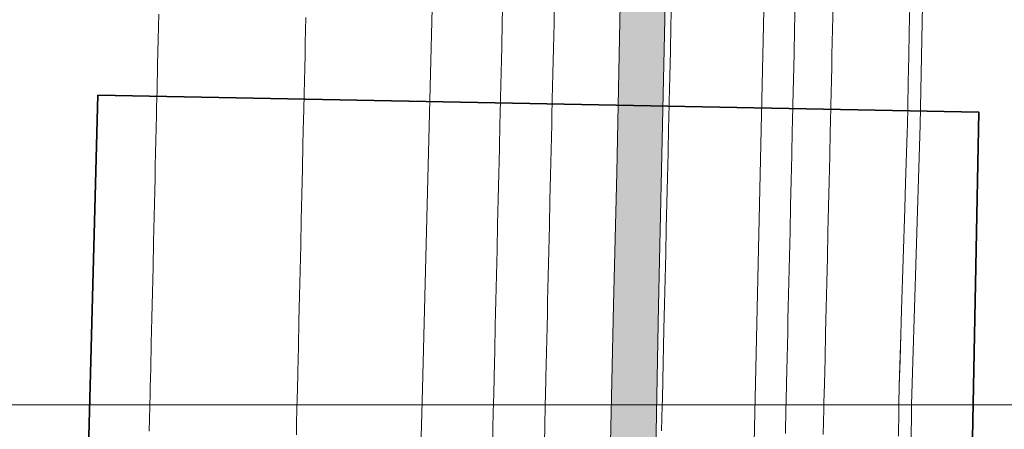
# Model space of a CAD drawing. Header units: metres. Extents: x 250001 to 257773, y 598992 to 609118.
# Tile 494 of 656: x 253818 to 253896, y 604663 to 604695. Entities that reach past the tile are written whole.
import ezdxf
from ezdxf.lldxf.tags import DXFTag

# ---------------------------------------------------------------- set-up
doc = ezdxf.new("R2010")
doc.units = ezdxf.units.M
for name, color, linetype, lineweight in [('B-WE-GR-GRAS-GV', 252, 'Continuous', 13), ('B-WE-GW-TALUD_KRUIN-G', 252, 'Continuous', 18), ('B-WE-KG-GRENS_PERCEEL-G', 150, 'KG-PERCEEL', 18), ('B-WE-OG-WATER-GV', 252, 'Continuous', 18), ('B-WE-OG-WATER_SLOOT-GV', 252, 'Continuous', 18), ('B-WE-VH-VERHARDING_GESLOTEN-GV', 252, 'Continuous', 18), ('N-WE-VH-VERHARDING_ASFALT-A', 252, 'Continuous', 18), ('X-XX-AL-REFERENTIE-G', 7, 'Continuous', 18), ('X-XX-AL-TEKENBLAD_DEELKADER-G', 7, 'Continuous', 15)]:
    doc.layers.add(name, color=color, linetype=linetype, lineweight=lineweight)
doc.layers.add('N-WE-KG-GRENS INMETING-G', color=240, linetype='FENCELINE1', lineweight=35, plot=False)
doc.styles.get("Standard").update_dxf_attribs({"font": 'NLCS-ISO.ttf'})
doc.linetypes.add('FENCELINE1', pattern='A,6.35,-2.54,[133,ltypeshp.shx,S=2.54,R=0,X=-2.54,Y=0],-2.54,25.4', length=36.83)
tags = doc.linetypes.add('KG-PERCEEL', pattern='A,5.5,-2,["P",Standard,S=1.8,R=0,X=-0.5,Y=-0.9],-2,5.5,-2,[5,NLCS.SHX,S=0.75,R=0,X=0,Y=0],-2', length=19).pattern_tags.tags
tags[6] = DXFTag(74, 10)

# ---------------------------------------------------------------- blocks, each defined once
blk = doc.blocks.new('BS2021-132-Xref-KAD-20210617')
at = {"layer": 'B-WE-KG-GRENS_PERCEEL-G', "flags": 128}
for points in [[(253880.357, 604845.815), (253865.184, 604168.152), (253841.404, 604155.428)], [(253837.061, 604153.104), (253837.14, 604159.91), (253837.47, 604175.98), (253840.21, 604271.44), (253841.37, 604319.24), (253842.61, 604368.89), (253844.36, 604421.76), (253845.81, 604476.66), (253846.42, 604500), (253847.04, 604519.96), (253847.12, 604532.57), (253847.23, 604558.2), (253848.39, 604609.04), (253849.97, 604665.21), (253851.13, 604710.81), (253851.71, 604738.72), (253852.7, 604779.03), (253852.94, 604816.25), (253852.987, 604818.495)]]:
    blk.add_lwpolyline(points, dxfattribs=at)
blk = doc.blocks.new('BS2021-132-Xref-BGT-GRIJS-20210617-aangepast')
at = {"layer": 'B-WE-GR-GRAS-GV', "flags": 128}
for points in [[(253869.227, 604697.81), (253868.918, 604683.514), (253868.668, 604672.754), (253868.397, 604658.489)], [(253868.918, 604662.896), (253868.964, 604664.895), (253868.975, 604665.397), (253869.01, 604666.895), (253869.102, 604670.893), (253869.125, 604671.917), (253869.147, 604672.893), (253869.193, 604674.892), (253869.239, 604676.892), (253869.285, 604678.891), (253869.331, 604680.891), (253869.354, 604681.914), (253869.377, 604682.89), (253869.423, 604684.89), (253869.469, 604686.889), (253869.483, 604687.527), (253869.515, 604688.889), (253869.56, 604690.888), (253869.584, 604691.911), (253869.606, 604692.888), (253869.652, 604694.887), (253869.698, 604696.887)], [(253869.698, 604696.887), (253869.652, 604694.887), (253869.606, 604692.888), (253869.584, 604691.911), (253869.56, 604690.888), (253869.515, 604688.889), (253869.483, 604687.527), (253869.469, 604686.889), (253869.423, 604684.89), (253869.377, 604682.89), (253869.354, 604681.914), (253869.331, 604680.891), (253869.285, 604678.891), (253869.239, 604676.892), (253869.193, 604674.892), (253869.147, 604672.893), (253869.125, 604671.917), (253869.102, 604670.893), (253869.01, 604666.895), (253868.975, 604665.397), (253868.964, 604664.895), (253868.918, 604662.896)], [(253878.702, 604662.671), (253878.748, 604664.67), (253878.759, 604665.172), (253878.794, 604666.669), (253878.84, 604668.669), (253878.886, 604670.668), (253878.909, 604671.692), (253878.932, 604672.668), (253878.978, 604674.667), (253879.024, 604676.667), (253879.07, 604678.666), (253879.116, 604680.666), (253879.139, 604681.689), (253879.162, 604682.665), (253879.208, 604684.665), (253879.254, 604686.664), (253879.268, 604687.302), (253879.3, 604688.664), (253879.346, 604690.663), (253879.369, 604691.686), (253879.392, 604692.663), (253879.438, 604694.662), (253879.484, 604696.662)], [(253879.484, 604696.662), (253879.438, 604694.662), (253879.392, 604692.663), (253879.369, 604691.686), (253879.346, 604690.663), (253879.3, 604688.664), (253879.268, 604687.302), (253879.254, 604686.664), (253879.208, 604684.665), (253879.162, 604682.665), (253879.139, 604681.689), (253879.116, 604680.666), (253879.07, 604678.666), (253879.024, 604676.667), (253878.978, 604674.667), (253878.932, 604672.668), (253878.909, 604671.692), (253878.886, 604670.668), (253878.84, 604668.669), (253878.794, 604666.669), (253878.759, 604665.172), (253878.748, 604664.67), (253878.702, 604662.671)], [(253881.701, 604662.602), (253881.747, 604664.601), (253881.758, 604665.103), (253881.793, 604666.6), (253881.839, 604668.6), (253881.885, 604670.599), (253881.908, 604671.623), (253881.931, 604672.599), (253881.977, 604674.598), (253882.023, 604676.598), (253882.069, 604678.597), (253882.115, 604680.597), (253882.138, 604681.62), (253882.161, 604682.596), (253882.207, 604684.596), (253882.253, 604686.595), (253882.267, 604687.233), (253882.299, 604688.595), (253882.345, 604690.594), (253882.368, 604691.617), (253882.391, 604692.594), (253882.437, 604694.593), (253882.483, 604696.593)], [(253840.779, 604695.551), (253840.734, 604693.552), (253840.711, 604692.575), (253840.688, 604691.552), (253840.642, 604689.553), (253840.611, 604688.191), (253840.597, 604687.553), (253840.551, 604685.554), (253840.505, 604683.554), (253840.483, 604682.578), (253840.459, 604681.555), (253840.414, 604679.555), (253840.368, 604677.556), (253840.322, 604675.556), (253840.277, 604673.557), (253840.254, 604672.581), (253840.231, 604671.557), (253840.185, 604669.558), (253840.14, 604667.559), (253840.105, 604666.061), (253840.094, 604665.559), (253840.048, 604663.56), (253840.026, 604662.584)], [(253855.554, 604662.227), (253855.576, 604663.202), (253855.622, 604665.202), (253855.634, 604665.704), (253855.668, 604667.201), (253855.714, 604669.201), (253855.76, 604671.2), (253855.783, 604672.224), (253855.806, 604673.2), (253855.852, 604675.199), (253855.897, 604677.199), (253855.943, 604679.198), (253855.989, 604681.198), (253856.013, 604682.221), (253856.035, 604683.197), (253856.081, 604685.197), (253856.127, 604687.196), (253856.142, 604687.834), (253856.173, 604689.196), (253856.219, 604691.195), (253856.242, 604692.218), (253856.265, 604693.195), (253856.31, 604695.194), (253856.356, 604697.193)], [(253882.483, 604696.593), (253882.437, 604694.593), (253882.391, 604692.594), (253882.368, 604691.617), (253882.345, 604690.594), (253882.299, 604688.595), (253882.267, 604687.233), (253882.253, 604686.595), (253882.207, 604684.596), (253882.161, 604682.596), (253882.138, 604681.62), (253882.115, 604680.597), (253882.069, 604678.597), (253882.023, 604676.598), (253881.977, 604674.598), (253881.931, 604672.599), (253881.908, 604671.623), (253881.885, 604670.599), (253881.839, 604668.6), (253881.793, 604666.6), (253881.758, 604665.103), (253881.747, 604664.601), (253881.701, 604662.602)], [(253887.649, 604662.465), (253887.665, 604664.465), (253887.669, 604664.967), (253887.715, 604666.464), (253887.777, 604668.463), (253887.839, 604670.462), (253887.871, 604671.486), (253887.901, 604672.462), (253888.149, 604680.458), (253888.181, 604681.481), (253888.211, 604682.457), (253888.335, 604686.455), (253888.355, 604687.093), (253888.381, 604688.455), (253888.42, 604690.454), (253888.44, 604691.478), (253888.459, 604692.454), (253888.498, 604694.454), (253888.537, 604696.453)], [(253859.648, 604662.132), (253859.67, 604663.108), (253859.716, 604665.108), (253859.728, 604665.61), (253859.762, 604667.107), (253859.808, 604669.107), (253859.854, 604671.106), (253859.877, 604672.13), (253859.9, 604673.106), (253859.946, 604675.105), (253859.992, 604677.105), (253860.038, 604679.104), (253860.083, 604681.104), (253860.107, 604682.127), (253860.129, 604683.103), (253860.175, 604685.102), (253860.221, 604687.102), (253860.236, 604687.74), (253860.267, 604689.101), (253860.313, 604691.101), (253860.336, 604692.124), (253860.359, 604693.1), (253860.405, 604695.1), (253860.451, 604697.099)], [(253856.356, 604697.193), (253856.31, 604695.194), (253856.265, 604693.195), (253856.242, 604692.218), (253856.219, 604691.195), (253856.173, 604689.196), (253856.142, 604687.834), (253856.127, 604687.196), (253856.081, 604685.197), (253856.035, 604683.197), (253856.013, 604682.221), (253855.989, 604681.198), (253855.943, 604679.198), (253855.897, 604677.199), (253855.852, 604675.199), (253855.806, 604673.2), (253855.783, 604672.224), (253855.76, 604671.2), (253855.714, 604669.201), (253855.668, 604667.201), (253855.634, 604665.704), (253855.622, 604665.202), (253855.576, 604663.202), (253855.554, 604662.227)], [(253860.451, 604697.099), (253860.405, 604695.1), (253860.359, 604693.1), (253860.336, 604692.124), (253860.313, 604691.101), (253860.267, 604689.101), (253860.236, 604687.74), (253860.221, 604687.102), (253860.175, 604685.102), (253860.129, 604683.103), (253860.107, 604682.127), (253860.083, 604681.104), (253860.038, 604679.104), (253859.992, 604677.105), (253859.946, 604675.105), (253859.9, 604673.106), (253859.877, 604672.13), (253859.854, 604671.106), (253859.808, 604669.107), (253859.762, 604667.107), (253859.728, 604665.61), (253859.716, 604665.108), (253859.67, 604663.108), (253859.648, 604662.132)], [(253864.805, 604658.339), (253865.121, 604672.836), (253865.37, 604683.298), (253865.668, 604697.922)]]:
    blk.add_lwpolyline(points, dxfattribs=at)
at = {"layer": 'B-WE-GW-TALUD_KRUIN-G', "flags": 128}
for points in [[(253878.702, 604662.671), (253878.748, 604664.67), (253878.759, 604665.172), (253878.794, 604666.669), (253878.84, 604668.669), (253878.886, 604670.668), (253878.909, 604671.692), (253878.932, 604672.668), (253878.978, 604674.667), (253879.024, 604676.667), (253879.07, 604678.666), (253879.116, 604680.666), (253879.139, 604681.689), (253879.162, 604682.665), (253879.208, 604684.665), (253879.254, 604686.664), (253879.268, 604687.302), (253879.3, 604688.664), (253879.346, 604690.663), (253879.369, 604691.686), (253879.392, 604692.663), (253879.438, 604694.662), (253879.484, 604696.662)], [(253881.701, 604662.602), (253881.747, 604664.601), (253881.758, 604665.103), (253881.793, 604666.6), (253881.839, 604668.6), (253881.885, 604670.599), (253881.908, 604671.623), (253881.931, 604672.599), (253881.977, 604674.598), (253882.023, 604676.598), (253882.069, 604678.597), (253882.115, 604680.597), (253882.138, 604681.62), (253882.161, 604682.596), (253882.207, 604684.596), (253882.253, 604686.595), (253882.267, 604687.233), (253882.299, 604688.595), (253882.345, 604690.594), (253882.368, 604691.617), (253882.391, 604692.594), (253882.437, 604694.593), (253882.483, 604696.593)], [(253879.484, 604696.662), (253879.438, 604694.662), (253879.392, 604692.663), (253879.369, 604691.686), (253879.346, 604690.663), (253879.3, 604688.664), (253879.268, 604687.302), (253879.254, 604686.664), (253879.208, 604684.665), (253879.162, 604682.665), (253879.139, 604681.689), (253879.116, 604680.666), (253879.07, 604678.666), (253879.024, 604676.667), (253878.978, 604674.667), (253878.932, 604672.668), (253878.909, 604671.692), (253878.886, 604670.668), (253878.84, 604668.669), (253878.794, 604666.669), (253878.759, 604665.172), (253878.748, 604664.67), (253878.702, 604662.671)]]:
    blk.add_lwpolyline(points, dxfattribs=at)
at = {"layer": 'B-WE-OG-WATER-GV', "flags": 128}
blk.add_lwpolyline([(253828.391, 604662.851), (253828.414, 604663.827), (253828.459, 604665.827), (253828.471, 604666.329), (253828.505, 604667.826), (253828.551, 604669.826), (253828.596, 604671.825), (253828.62, 604672.849), (253828.642, 604673.825), (253828.688, 604675.824), (253828.733, 604677.823), (253828.779, 604679.823), (253828.825, 604681.822), (253828.848, 604682.846), (253828.871, 604683.822), (253828.916, 604685.821), (253828.962, 604687.821), (253828.977, 604688.459), (253829.008, 604689.82), (253829.053, 604691.82), (253829.077, 604692.843), (253829.099, 604693.819), (253829.145, 604695.819)], dxfattribs=at)
at = {"layer": 'B-WE-OG-WATER_SLOOT-GV', "flags": 128}
for points in [[(253829.145, 604695.819), (253829.099, 604693.819), (253829.077, 604692.843), (253829.053, 604691.82), (253829.008, 604689.82), (253828.977, 604688.459), (253828.962, 604687.821), (253828.916, 604685.821), (253828.871, 604683.822), (253828.848, 604682.846), (253828.825, 604681.822), (253828.779, 604679.823), (253828.733, 604677.823), (253828.688, 604675.824), (253828.642, 604673.825), (253828.62, 604672.849), (253828.596, 604671.825), (253828.551, 604669.826), (253828.505, 604667.826), (253828.471, 604666.329), (253828.459, 604665.827), (253828.414, 604663.827), (253828.391, 604662.851)], [(253840.026, 604662.584), (253840.048, 604663.56), (253840.094, 604665.559), (253840.105, 604666.061), (253840.14, 604667.559), (253840.185, 604669.558), (253840.231, 604671.557), (253840.254, 604672.581), (253840.277, 604673.557), (253840.322, 604675.556), (253840.368, 604677.556), (253840.414, 604679.555), (253840.459, 604681.555), (253840.483, 604682.578), (253840.505, 604683.554), (253840.551, 604685.554), (253840.597, 604687.553), (253840.611, 604688.191), (253840.642, 604689.553), (253840.688, 604691.552), (253840.711, 604692.575), (253840.734, 604693.552), (253840.779, 604695.551)]]:
    blk.add_lwpolyline(points, dxfattribs=at)
at = {"layer": 'B-WE-VH-VERHARDING_GESLOTEN-GV', "flags": 128}
for points in [[(253889.751, 604707.36), (253889.354, 604687.068), (253888.669, 604664.948), (253888.487, 604641.949), (253887.974, 604620.402), (253887.426, 604595.635), (253886.669, 604574.096), (253885.693, 604550.348), (253884.98, 604533.473), (253883.512, 604471.907)], [(253865.668, 604697.922), (253865.37, 604683.298), (253865.121, 604672.836), (253864.805, 604658.339)], [(253868.397, 604658.489), (253868.668, 604672.754), (253868.918, 604683.514), (253869.227, 604697.81)], [(253888.537, 604696.453), (253888.498, 604694.454), (253888.459, 604692.454), (253888.44, 604691.478), (253888.42, 604690.454), (253888.381, 604688.455), (253888.355, 604687.093), (253888.335, 604686.455), (253888.211, 604682.457), (253888.181, 604681.481), (253888.149, 604680.458), (253887.901, 604672.462), (253887.871, 604671.486), (253887.839, 604670.462), (253887.715, 604666.464), (253887.669, 604664.967), (253887.665, 604664.465), (253887.649, 604662.465)], [(253883.512, 604471.907), (253884.98, 604533.473), (253885.693, 604550.348), (253886.669, 604574.096), (253887.426, 604595.635), (253887.974, 604620.402), (253888.487, 604641.949), (253888.669, 604664.948), (253889.354, 604687.068), (253889.751, 604707.36)]]:
    blk.add_lwpolyline(points, dxfattribs=at)
blk = doc.blocks.new('BS2021-132-Xref-toegangsweg gearceerd-aangepast')
at = {"layer": 'N-WE-VH-VERHARDING_ASFALT-A'}
h = blk.add_hatch(color=256, dxfattribs=at)
h.dxf.hatch_style = 1
h.paths.add_polyline_path([(253871.153, 604797.246), (253871.177, 604797.622), (253871.36, 604799.856), (253871.644, 604802.283), (253872.008, 604805.432), (253872.907, 604812.062), (253873.793, 604818.693), (253874.339, 604822.575), (253875.692, 604833.149), (253876.589, 604840.405), (253877.477, 604847.601), (253878.559, 604857.391), (253878.698, 604859.44), (253879.093, 604864.801), (253879.577, 604872.346), (253879.816, 604878.052), (253880.334, 604883.258), (253880.813, 604886.207), (253881.461, 604889.634), (253881.895, 604891.726), (253882.015, 604892.304), (253882.184, 604892.986), (253882.383, 604893.306), (253882.695, 604893.508), (253883.074, 604893.554), (253883.413, 604893.471), (253883.502, 604893.076), (253885.213, 604893.037), (253886.745, 604893.016), (253886.855, 604898.072), (253886.895, 604902.801), (253883.74, 604903.11), (253879.87, 604903.41), (253879.708, 604901.3), (253879.384, 604897.809), (253878.814, 604894.43), (253878.455, 604892.397), (253877.704, 604889.011), (253877.249, 604886.874), (253876.745, 604883.509), (253876.413, 604878.379), (253876.078, 604872.605), (253875.593, 604864.977), (253875.236, 604859.95), (253875.087, 604857.861), (253873.969, 604847.762), (253873.108, 604840.826), (253872.256, 604833.7), (253870.783, 604822.782), (253870.676, 604822.527), (253870.476, 604822.191), (253870.243, 604821.953), (253870.023, 604821.771), (253869.921, 604822.147), (253869.78, 604822.729), (253869.527, 604823.87), (253869.041, 604826.157), (253868.463, 604828.741), (253867.941, 604830.825), (253867.08, 604834.468), (253865.727, 604840.415), (253864.07, 604847.646), (253863.554, 604849.918), (253862.64, 604853.948), (253861.053, 604860.94), (253858.834, 604870.483), (253858.552, 604871.824), (253857.001, 604871.374), (253855.481, 604870.834), (253856.023, 604868.601), (253856.371, 604867.169), (253857.739, 604861.514), (253859.47, 604854.046), (253860.982, 604847.584), (253862.865, 604839.343), (253864.917, 604830.323), (253865.381, 604828.232), (253865.736, 604826.696), (253866.56, 604822.979), (253866.649, 604822.58), (253866.878, 604821.676), (253867.591, 604818.549), (253868.296, 604815.462), (253868.688, 604813.524), (253868.931, 604812.313), (253869.023, 604811.102), (253868.945, 604809.65), (253868.748, 604807.408), (253868.351, 604804.498), (253867.996, 604801.862), (253867.691, 604799.389), (253867.567, 604797.752), (253867.501, 604796.717), (253867.435, 604794.29), (253867.464, 604790.394), (253867.511, 604784.182), (253867.419, 604772.911), (253867.132, 604759.836), (253866.851, 604747.838), (253866.534, 604734.54), (253866.268, 604723.123), (253865.936, 604708.735), (253865.668, 604697.922), (253865.37, 604683.298), (253865.121, 604672.836), (253864.805, 604658.339), (253864.6, 604648.168), (253864.609, 604647.25), (253864.368, 604643.917), (253864.071, 604641.683), (253863.652, 604640.196), (253862.499, 604638.625), (253860.959, 604637.089), (253859.258, 604635.512), (253857.564, 604633.669), (253856.219, 604631.681), (253855.104, 604629.543), (253854.274, 604627.306), (253853.452, 604624.804), (253850.468, 604624.86), (253850.224, 604624.865), (253850.139, 604624.724), (253850.139, 604624.392), (253850.138, 604623.338), (253850.004, 604618.177), (253849.809, 604613.664), (253849.769, 604611.902), (253849.756, 604611.304), (253849.723, 604610.482), (253849.68, 604608.584), (253849.542, 604602.696), (253849.42, 604598.31), (253849.392, 604596.312), (253849.249, 604591.438), (253849.1, 604586.463), (253849.011, 604583.748), (253848.99, 604582.204), (253848.986, 604581.949), (253849.029, 604579.893), (253849.005, 604579.425), (253849.143, 604579.288), (253849.704, 604579.303), (253850.19, 604579.3), (253850.576, 604578.46), (253851.049, 604577.398), (253851.941, 604575.658), (253853.402, 604573.215), (253858.513, 604564.623), (253861.174, 604560.056), (253861.872, 604558.701), (253862.227, 604557.647), (253862.391, 604556.438), (253862.432, 604554.144), (253862.389, 604551.362), (253862.287, 604548.032), (253862.218, 604544.654), (253861.931, 604533.485), (253861.669, 604522.978), (253861.401, 604509.725), (253861.161, 604498.085), (253860.833, 604482.89), (253860.577, 604472.431), (253864.034, 604472.352), (253864.307, 604482.955), (253864.642, 604498.01), (253864.891, 604509.712), (253865.182, 604522.878), (253865.429, 604533.351), (253865.708, 604544.417), (253865.827, 604548.01), (253865.922, 604551.268), (253865.973, 604554.57), (253865.828, 604558.122), (253865.677, 604558.709), (253865.475, 604559.352), (253865.089, 604560.153), (253864.592, 604561.145), (253861.379, 604566.58), (253857.516, 604573.127), (253855.541, 604576.337), (253854.685, 604577.901), (253854.319, 604578.869), (253854.137, 604579.774), (253854.01, 604580.951), (253854.006, 604582.249), (253854.002, 604583.211), (253854.181, 604583.819), (253854.648, 604584.302), (253854.744, 604584.404), (253854.992, 604584.665), (253855.048, 604586.163), (253855.197, 604591.118), (253855.35, 604596.082), (253855.389, 604598.055), (253855.503, 604602.483), (253855.705, 604608.271), (253855.687, 604608.629), (253864.779, 604607.694), (253864.821, 604615.296), (253864.875, 604621.341), (253864.872, 604622.87), (253864.848, 604624.531), (253860.268, 604624.598), (253857.565, 604624.664), (253856.978, 604624.789), (253857.76, 604627.083), (253858.943, 604629.317), (253860.321, 604631.286), (253862.033, 604633.017), (253863.417, 604634.572), (253864.897, 604635.968), (253866.127, 604637.33), (253867.086, 604638.896), (253867.685, 604640.634), (253867.93, 604642.146), (253868.008, 604643.361), (253868.067, 604646.905), (253868.098, 604647.985), (253868.397, 604658.489), (253868.668, 604672.754), (253868.918, 604683.514), (253869.227, 604697.81), (253869.467, 604708.833), (253869.787, 604722.817), (253870.043, 604734.595), (253870.356, 604747.854), (253870.667, 604759.915), (253870.934, 604772.814), (253870.982, 604784.348), (253870.943, 604791.424), (253870.984, 604794.654)])
at = {"layer": 'B-WE-VH-VERHARDING_GESLOTEN-GV', "flags": 128}
for points in [[(253865.668, 604697.922), (253865.37, 604683.298), (253865.121, 604672.836), (253864.805, 604658.339)], [(253868.397, 604658.489), (253868.668, 604672.754), (253868.918, 604683.514), (253869.227, 604697.81)]]:
    blk.add_lwpolyline(points, dxfattribs=at)

msp = doc.modelspace()

# ---------------------------------------------------------------- linework, layer by layer
at = {"layer": 'N-WE-KG-GRENS INMETING-G', "flags": 128}
msp.add_lwpolyline([(253824.324, 604689.421), (253894.017, 604688.057), (253890.383, 604502.338), (253819.43, 604503.662)], close=True, dxfattribs=at)
at = {"layer": 'X-XX-AL-TEKENBLAD_DEELKADER-G', "elevation": -7055.85, "flags": 128}
msp.add_lwpolyline([(253801.376, 604664.953), (253949.126, 604664.953), (253949.126, 604528.953), (253801.376, 604528.953)], close=True, dxfattribs=at)

# ---------------------------------------------------------------- block references
at = {"layer": 'X-XX-AL-REFERENTIE-G'}
for name in ['BS2021-132-Xref-BGT-GRIJS-20210617-aangepast', 'BS2021-132-Xref-KAD-20210617', 'BS2021-132-Xref-toegangsweg gearceerd-aangepast']:
    msp.add_blockref(name, (0, 0), dxfattribs=at)

doc.saveas('drawing.dxf')
